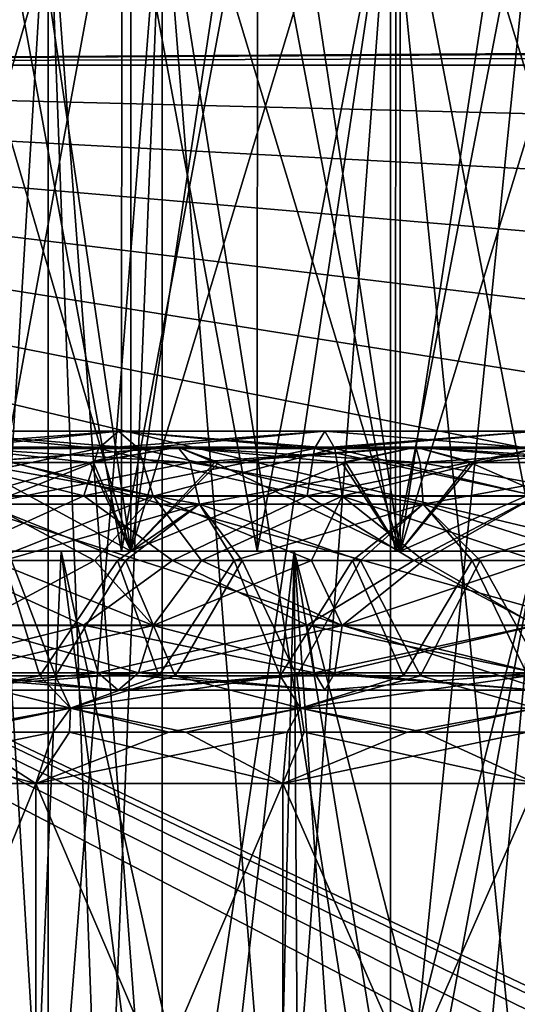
# Model space of a CAD drawing. Header units: metres. Extents: x -104 to 104, y -111 to 38.
# Tile 456 of 656: x -79.69 to -76.62, y 13.7 to 19.78. Entities that reach past the tile are written whole.
import ezdxf

# ---------------------------------------------------------------- set-up
doc = ezdxf.new("R2010")
doc.units = ezdxf.units.M
doc.layers.add('solid_509367_AD153', color=7, linetype='CONTINUOUS')

msp = doc.modelspace()

# ---------------------------------------------------------------- linework, layer by layer
at = {"layer": 'solid_509367_AD153'}
for points in [[(-79.003357, 16.5, 10.967939), (-79.815994, 22, 10.750194), (-80.610085, 22, 10.47233)], [(-80.610085, 16.5, 10.47233), (-79.003357, 16.5, 10.967939), (-80.610085, 22, 10.47233)], [(-80.610085, 16.5, -10.47233), (-79.815994, 22, -10.750194), (-79.003357, 22, -10.967939)], [(-79.003357, 16.5, -10.967939), (-80.610085, 16.5, -10.47233), (-79.003357, 22, -10.967939)], [(-79.003357, 16.5, 10.967939), (-79.003357, 22, 10.967939), (-79.815994, 22, 10.750194)], [(-77.340714, 16.5, 11.218543), (-78.176727, 22, 11.124347), (-79.003357, 22, 10.967939)], [(-79.003357, 16.5, 10.967939), (-77.340714, 16.5, 11.218543), (-79.003357, 22, 10.967939)], [(-79.003357, 16.5, -10.967939), (-79.003357, 22, -10.967939), (-78.176727, 22, -11.124347)], [(-79.003357, 16.5, -10.967939), (-78.176727, 22, -11.124347), (-77.340714, 22, -11.218543)], [(-77.340714, 16.5, -11.218543), (-79.003357, 16.5, -10.967939), (-77.340714, 22, -11.218543)], [(-77.340714, 16.5, 11.218543), (-77.340714, 22, 11.218543), (-78.176727, 22, 11.124347)], [(-75.659286, 16.5, 11.218543), (-76.5, 22, 11.25), (-77.340714, 22, 11.218543)], [(-77.340714, 16.5, 11.218543), (-75.659286, 16.5, 11.218543), (-77.340714, 22, 11.218543)], [(-77.340714, 16.5, -11.218543), (-77.340714, 22, -11.218543), (-76.5, 22, -11.25)], [(-77.340714, 16.5, -11.218543), (-76.5, 22, -11.25), (-75.659286, 22, -11.218543)], [(-75.659286, 16.5, -11.218543), (-77.340714, 16.5, -11.218543), (-75.659286, 22, -11.218543)], [(-79.060852, 16.5, -11.211221), (-79.05899, 21, -11.211671), (-79.887985, 21, -10.989048)], [(-79.060852, 16.5, -11.211221), (-79.887985, 21, -10.989048), (-79.887077, 16.5, -10.989388)], [(-79.887077, 16.5, 10.989388), (-79.887985, 21, 10.989048), (-79.05899, 21, 11.211671)], [(-79.887077, 16.5, 10.989388), (-79.05899, 21, 11.211671), (-79.060852, 16.5, 11.211221)], [(-78.222557, 16.5, -11.36965), (-79.05899, 21, -11.211671), (-79.060852, 16.5, -11.211221)], [(-79.060852, 16.5, 11.211221), (-79.05899, 21, 11.211671), (-78.220253, 21, 11.370247)], [(-79.060852, 16.5, 11.211221), (-78.220253, 21, 11.370247), (-78.222557, 16.5, 11.36965)], [(-78.222557, 16.5, -11.36965), (-78.220253, 21, -11.370247), (-79.05899, 21, -11.211671)], [(-77.368942, 16.5, -11.46591), (-78.220253, 21, -11.370247), (-78.222557, 16.5, -11.36965)], [(-78.222557, 16.5, 11.36965), (-78.220253, 21, 11.370247), (-77.367256, 21, 11.466357)], [(-78.222557, 16.5, 11.36965), (-77.367256, 21, 11.466357), (-77.368942, 16.5, 11.46591)], [(-77.368942, 16.5, -11.46591), (-77.367256, 21, -11.466357), (-78.220253, 21, -11.370247)], [(-77.368942, 16.5, -11.46591), (-76.5, 16.5, -11.5), (-77.367256, 21, -11.466357)], [(-77.368942, 16.5, 11.46591), (-77.367256, 21, 11.466357), (-76.5, 21, 11.5)], [(-77.368942, 16.5, 11.46591), (-76.5, 21, 11.5), (-76.5, 16.5, 11.5)], [(-76.5, 16.5, -11.5), (-76.5, 21, -11.5), (-77.367256, 21, -11.466357)], [(-80.050705, 11.9, 2.05), (-80.050865, 20.799999, 2.049639), (-79.514099, 20.799999, 2.779423)], [(-79.514099, 11.9, -2.779423), (-79.514099, 20.799999, -2.779423), (-80.050865, 20.799999, -2.049639)], [(-80.050705, 11.9, -2.05), (-79.514099, 11.9, -2.779423), (-80.050865, 20.799999, -2.049639)], [(-79.514099, 11.9, 2.779423), (-80.050705, 11.9, 2.05), (-79.514099, 20.799999, 2.779423)], [(-78.809402, 11.381198, 4), (-79.514099, 20.799999, 2.779423), (-78.809402, 20.799999, 4)], [(-79.173843, 11.69908, 3.368766), (-79.514099, 11.9, 2.779423), (-79.514099, 20.799999, 2.779423)], [(-79.173843, 11.69908, 3.368766), (-79.514099, 20.799999, 2.779423), (-78.809402, 11.381198, 4)], [(-79.514099, 11.9, -2.779423), (-78.809402, 20.799999, -4), (-79.514099, 20.799999, -2.779423)], [(-79.171738, 11.697538, -3.372419), (-78.809402, 20.799999, -4), (-79.514099, 11.9, -2.779423)], [(-78.809402, 11.381198, -4), (-78.809402, 20.799999, -4), (-79.171738, 11.697538, -3.372419)], [(-77.400002, 11.9, 4), (-78.809402, 20.799999, 4), (-77.400002, 20.799999, 4)], [(-78.084732, 11.697538, 4), (-78.809402, 20.799999, 4), (-77.400002, 11.9, 4)], [(-78.084732, 11.697538, 4), (-78.809402, 11.381198, 4), (-78.809402, 20.799999, 4)], [(-78.809402, 11.381198, -4), (-77.400002, 20.799999, -4), (-78.809402, 20.799999, -4)], [(-78.080513, 11.69908, -4), (-77.400002, 20.799999, -4), (-78.809402, 11.381198, -4)], [(-78.080513, 11.69908, -4), (-77.400002, 11.9, -4), (-77.400002, 20.799999, -4)], [(-77.400002, 11.9, 4), (-77.400002, 20.799999, 4), (-76.5, 20.799999, 4.099938)], [(-76.5, 11.9, 4.1), (-77.400002, 11.9, 4), (-76.5, 20.799999, 4.099938)], [(-76.5, 11.9, -4.1), (-76.5, 20.799999, -4.099938), (-77.400002, 20.799999, -4)], [(-77.400002, 11.9, -4), (-76.5, 11.9, -4.1), (-77.400002, 20.799999, -4)], [(-88.5, 20.074024, -18.885818), (88.5, 19.5, -19), (-88.5, 19.5, -19)], [(-88.5, 20.074024, -18.885818), (88.5, 20.074024, -18.885818), (88.5, 19.5, -19)], [(-14.688318, 19.950813, 18.930653), (-88.5, 20.072937, 18.886271), (-88.5, 19.5, 19)], [(-14.947223, 19.909328, 18.943069), (-14.688318, 19.950813, 18.930653), (-88.5, 19.5, 19)], [(-15.888826, 19.749252, 18.979147), (-14.947223, 19.909328, 18.943069), (-88.5, 19.5, 19)], [(-15.888826, 19.749252, 18.979147), (-88.5, 19.5, 19), (-17.197384, 19.5, 19)], [(-88.5, -7.5, -19), (-88.5, 19.5, -19), (88.5, 19.5, -19)], [(-36.57795, -7.5, -19), (-88.5, -7.5, -19), (88.5, 19.5, -19)], [(-88.5, 19.5, 19), (-18.989748, 17.759779, 19), (-17.197384, 19.5, 19)], [(-88.5, 19.5, 19), (-20.601435, 15.860655, 19), (-18.989748, 17.759779, 19)], [(-88.5, 19.5, 19), (-22.036695, 13.796837, 19), (-20.601435, 15.860655, 19)], [(-88.5, 19.5, 19), (-23.262661, 11.611843, 19), (-22.036695, 13.796837, 19)], [(-88.5, 19.5, 19), (-24.274422, 9.313841, 19), (-23.262661, 11.611843, 19)], [(-88.5, 19.5, 19), (-25.057833, 6.933899, 19), (-24.274422, 9.313841, 19)], [(-88.5, 19.5, 19), (-25.610046, 4.486145, 19), (-25.057833, 6.933899, 19)], [(-88.5, 19.5, 19), (-25.922733, 1.996398, 19), (-25.610046, 4.486145, 19)], [(-88.5, 19.5, 19), (-25.994944, -0.508141, 19), (-25.922733, 1.996398, 19)], [(-88.5, 19.5, 19), (-28.25597, -9.176244, 19), (-25.994944, -0.508141, 19)], [(-88.5, 19.5, 19), (-30.260374, -8.449453, 19), (-28.25597, -9.176244, 19)], [(-88.5, 19.5, 19), (-32.333549, -7.923218, 19), (-30.260374, -8.449453, 19)], [(-88.5, 19.5, 19), (-34.437721, -7.607192, 19), (-32.333549, -7.923218, 19)], [(-88.5, 19.5, 19), (-36.57795, -7.5, 19), (-34.437721, -7.607192, 19)], [(-88.5, 19.5, 19), (-88.5, -7.5, 19), (-36.57795, -7.5, 19)], [(-80.472252, 17.135294, 7.795984), (-79.203789, 17.135294, 8.3214), (-80.290443, 17.242264, 7.439158)], [(-80.472252, 17.135294, -7.795984), (-80.290443, 17.242264, -7.439158), (-79.080032, 17.242264, -7.940525)], [(-79.203789, 17.135294, -8.3214), (-80.472252, 17.135294, -7.795984), (-79.080032, 17.242264, -7.940525)], [(-80.290443, 17.242264, 7.439158), (-79.080032, 17.242264, 7.940525), (-80.108734, 17.134457, 7.082532)], [(-79.203789, 17.135294, 8.3214), (-79.080032, 17.242264, 7.940525), (-80.290443, 17.242264, 7.439158)], [(-80.290443, 17.242264, -7.439158), (-80.108734, 17.134457, -7.082532), (-78.956352, 17.134457, -7.559865)], [(-79.080032, 17.242264, -7.940525), (-80.290443, 17.242264, -7.439158), (-78.956352, 17.134457, -7.559865)], [(-79.080032, 17.242264, 7.940525), (-78.956352, 17.134457, 7.559865), (-80.108734, 17.134457, 7.082532)], [(-79.203789, 17.135294, 8.3214), (-77.868744, 17.135294, 8.641914), (-79.080032, 17.242264, 7.940525)], [(-79.203789, 17.135294, -8.3214), (-79.080032, 17.242264, -7.940525), (-77.806099, 17.242264, -8.24637)], [(-77.868744, 17.135294, -8.641914), (-79.203789, 17.135294, -8.3214), (-77.806099, 17.242264, -8.24637)], [(-79.080032, 17.242264, 7.940525), (-77.806099, 17.242264, 8.24637), (-78.956352, 17.134457, 7.559865)], [(-77.868744, 17.135294, 8.641914), (-77.806099, 17.242264, 8.24637), (-79.080032, 17.242264, 7.940525)], [(-79.080032, 17.242264, -7.940525), (-78.956352, 17.134457, -7.559865), (-77.743484, 17.134457, -7.851048)], [(-77.806099, 17.242264, -8.24637), (-79.080032, 17.242264, -7.940525), (-77.743484, 17.134457, -7.851048)], [(-77.806099, 17.242264, 8.24637), (-77.743484, 17.134457, 7.851048), (-78.956352, 17.134457, 7.559865)], [(-77.868744, 17.135294, 8.641914), (-76.5, 17.135294, 8.749638), (-77.806099, 17.242264, 8.24637)], [(-77.868744, 17.135294, -8.641914), (-77.806099, 17.242264, -8.24637), (-76.5, 17.242264, -8.349162)], [(-76.5, 17.135294, -8.749638), (-77.868744, 17.135294, -8.641914), (-76.5, 17.242264, -8.349162)], [(-77.806099, 17.242264, 8.24637), (-76.5, 17.242264, 8.349162), (-77.743484, 17.134457, 7.851048)], [(-76.5, 17.135294, 8.749638), (-76.5, 17.242264, 8.349162), (-77.806099, 17.242264, 8.24637)], [(-77.806099, 17.242264, -8.24637), (-77.743484, 17.134457, -7.851048), (-76.5, 17.134457, -7.948912)], [(-76.5, 17.242264, -8.349162), (-77.806099, 17.242264, -8.24637), (-76.5, 17.134457, -7.948912)], [(-76.5, 17.242264, 8.349162), (-76.5, 17.134457, 7.948912), (-77.743484, 17.134457, 7.851048)], [(-78.714081, 17.142265, 9.700533), (-79.989159, 17.048483, 9.691013), (-80.135139, 17.142265, 9.262194)], [(-80.135139, 17.142265, -9.262194), (-80.012009, 17.048483, -9.682757), (-79.256165, 17.048483, -9.924391)], [(-80.135139, 17.142265, -9.262194), (-79.256165, 17.048483, -9.924391), (-78.714081, 17.142265, -9.700533)], [(-80.135139, 17.142265, 9.262194), (-80.007156, 17.0483, 8.936092), (-78.636131, 17.0483, 9.358998)], [(-78.714081, 17.142265, 9.700533), (-80.135139, 17.142265, 9.262194), (-78.636131, 17.0483, 9.358998)], [(-80.135139, 17.142265, -9.262194), (-78.714081, 17.142265, -9.700533), (-80.007156, 17.0483, -8.936092)], [(-78.714081, 17.142265, -9.700533), (-78.636131, 17.0483, -9.358998), (-80.007156, 17.0483, -8.936092)], [(-78.714081, 17.142265, 9.700533), (-79.23288, 17.048483, 9.930829), (-79.989159, 17.048483, 9.691013)], [(-78.714081, 17.142265, -9.700533), (-79.256165, 17.048483, -9.924391), (-78.483818, 17.048483, -10.107148)], [(-78.714081, 17.142265, 9.700533), (-78.460083, 17.048483, 10.111778), (-79.23288, 17.048483, 9.930829)], [(-77.243561, 17.142265, 9.922178), (-78.460083, 17.048483, 10.111778), (-78.714081, 17.142265, 9.700533)], [(-78.714081, 17.142265, -9.700533), (-78.483818, 17.048483, -10.107148), (-77.699806, 17.048483, -10.22988)], [(-78.714081, 17.142265, -9.700533), (-77.699806, 17.048483, -10.22988), (-77.243561, 17.142265, -9.922178)], [(-78.714081, 17.142265, 9.700533), (-78.636131, 17.0483, 9.358998), (-77.217384, 17.0483, 9.57284)], [(-77.243561, 17.142265, 9.922178), (-78.714081, 17.142265, 9.700533), (-77.217384, 17.0483, 9.57284)], [(-78.714081, 17.142265, -9.700533), (-77.243561, 17.142265, -9.922178), (-78.636131, 17.0483, -9.358998)], [(-77.243561, 17.142265, -9.922178), (-77.217384, 17.0483, -9.57284), (-78.636131, 17.0483, -9.358998)], [(-77.243561, 17.142265, 9.922178), (-77.675621, 17.048483, 10.232688), (-78.460083, 17.048483, 10.111778)], [(-77.243561, 17.142265, -9.922178), (-77.699806, 17.048483, -10.22988), (-76.908752, 17.048483, -10.291886)], [(-77.243561, 17.142265, 9.922178), (-76.884552, 17.048483, 10.292819), (-77.675621, 17.048483, 10.232688)], [(-75.756439, 17.142265, 9.922178), (-76.884552, 17.048483, 10.292819), (-77.243561, 17.142265, 9.922178)], [(-77.243561, 17.142265, -9.922178), (-76.908752, 17.048483, -10.291886), (-76.115448, 17.048483, -10.292819)], [(-77.243561, 17.142265, -9.922178), (-76.115448, 17.048483, -10.292819), (-75.756439, 17.142265, -9.922178)], [(-77.243561, 17.142265, 9.922178), (-77.217384, 17.0483, 9.57284), (-75.782616, 17.0483, 9.57284)], [(-75.756439, 17.142265, 9.922178), (-77.243561, 17.142265, 9.922178), (-75.782616, 17.0483, 9.57284)], [(-77.243561, 17.142265, -9.922178), (-75.756439, 17.142265, -9.922178), (-77.217384, 17.0483, -9.57284)], [(-75.756439, 17.142265, -9.922178), (-75.782616, 17.0483, -9.57284), (-77.217384, 17.0483, -9.57284)], [(-75.756439, 17.142265, 9.922178), (-76.091248, 17.048483, 10.291886), (-76.884552, 17.048483, 10.292819)], [(-80.605354, 16.842264, 8.057212), (-79.294388, 16.842264, 8.600233), (-80.472252, 17.135294, 7.795984)], [(-80.605354, 16.842264, -8.057212), (-80.472252, 17.135294, -7.795984), (-79.203789, 17.135294, -8.3214)], [(-79.294388, 16.842264, -8.600233), (-80.605354, 16.842264, -8.057212), (-79.203789, 17.135294, -8.3214)], [(-79.294388, 16.842264, 8.600233), (-79.203789, 17.135294, 8.3214), (-80.472252, 17.135294, 7.795984)], [(-80.108734, 17.134457, 7.082532), (-78.956352, 17.134457, 7.559865), (-79.975906, 16.840813, 6.821852)], [(-80.108734, 17.134457, -7.082532), (-79.975906, 16.840813, -6.821852), (-78.865944, 16.840813, -7.281615)], [(-78.956352, 17.134457, -7.559865), (-80.108734, 17.134457, -7.082532), (-78.865944, 16.840813, -7.281615)], [(-78.956352, 17.134457, 7.559865), (-78.865944, 16.840813, 7.281615), (-79.975906, 16.840813, 6.821852)], [(-79.294388, 16.842264, 8.600233), (-77.914612, 16.842264, 8.931488), (-79.203789, 17.135294, 8.3214)], [(-79.294388, 16.842264, -8.600233), (-79.203789, 17.135294, -8.3214), (-77.868744, 17.135294, -8.641914)], [(-77.914612, 16.842264, -8.931488), (-79.294388, 16.842264, -8.600233), (-77.868744, 17.135294, -8.641914)], [(-77.914612, 16.842264, 8.931488), (-77.868744, 17.135294, 8.641914), (-79.203789, 17.135294, 8.3214)], [(-78.956352, 17.134457, 7.559865), (-77.743484, 17.134457, 7.851048), (-78.865944, 16.840813, 7.281615)], [(-78.956352, 17.134457, -7.559865), (-78.865944, 16.840813, -7.281615), (-77.697716, 16.840813, -7.562081)], [(-77.743484, 17.134457, -7.851048), (-78.956352, 17.134457, -7.559865), (-77.697716, 16.840813, -7.562081)], [(-77.743484, 17.134457, 7.851048), (-77.697716, 16.840813, 7.562081), (-78.865944, 16.840813, 7.281615)], [(-77.914612, 16.842264, 8.931488), (-76.5, 16.842264, 9.04282), (-77.868744, 17.135294, 8.641914)], [(-77.914612, 16.842264, -8.931488), (-77.868744, 17.135294, -8.641914), (-76.5, 17.135294, -8.749638)], [(-76.5, 16.842264, -9.04282), (-77.914612, 16.842264, -8.931488), (-76.5, 17.135294, -8.749638)], [(-76.5, 16.842264, 9.04282), (-76.5, 17.135294, 8.749638), (-77.868744, 17.135294, 8.641914)], [(-77.743484, 17.134457, 7.851048), (-76.5, 17.134457, 7.948912), (-77.697716, 16.840813, 7.562081)], [(-77.743484, 17.134457, -7.851048), (-77.697716, 16.840813, -7.562081), (-76.5, 16.840813, -7.656343)], [(-76.5, 17.134457, -7.948912), (-77.743484, 17.134457, -7.851048), (-76.5, 16.840813, -7.656343)], [(-76.5, 17.134457, 7.948912), (-76.5, 16.840813, 7.656343), (-77.697716, 16.840813, 7.562081)], [(-79.23288, 17.048483, 9.930829), (-79.003357, 16.5, 10.967939), (-80.610085, 16.5, 10.47233)], [(-79.989159, 17.048483, 9.691013), (-79.23288, 17.048483, 9.930829), (-80.610085, 16.5, 10.47233)], [(-80.012009, 17.048483, -9.682757), (-80.610085, 16.5, -10.47233), (-79.003357, 16.5, -10.967939)], [(-79.256165, 17.048483, -9.924391), (-80.012009, 17.048483, -9.682757), (-79.003357, 16.5, -10.967939)], [(-80.007156, 17.0483, 8.936092), (-79.913536, 16.79163, 8.69754), (-78.579109, 16.79163, 9.109158)], [(-78.636131, 17.0483, 9.358998), (-80.007156, 17.0483, 8.936092), (-78.579109, 16.79163, 9.109158)], [(-80.007156, 17.0483, -8.936092), (-78.636131, 17.0483, -9.358998), (-79.913536, 16.79163, -8.69754)], [(-78.636131, 17.0483, -9.358998), (-78.579109, 16.79163, -9.109158), (-79.913536, 16.79163, -8.69754)], [(-78.483818, 17.048483, -10.107148), (-79.256165, 17.048483, -9.924391), (-79.003357, 16.5, -10.967939)], [(-79.23288, 17.048483, 9.930829), (-78.460083, 17.048483, 10.111778), (-79.003357, 16.5, 10.967939)], [(-77.675621, 17.048483, 10.232688), (-77.340714, 16.5, 11.218543), (-79.003357, 16.5, 10.967939)], [(-78.460083, 17.048483, 10.111778), (-77.675621, 17.048483, 10.232688), (-79.003357, 16.5, 10.967939)], [(-78.483818, 17.048483, -10.107148), (-79.003357, 16.5, -10.967939), (-77.340714, 16.5, -11.218543)], [(-78.636131, 17.0483, 9.358998), (-78.579109, 16.79163, 9.109158), (-77.198235, 16.79163, 9.31729)], [(-77.217384, 17.0483, 9.57284), (-78.636131, 17.0483, 9.358998), (-77.198235, 16.79163, 9.31729)], [(-78.636131, 17.0483, -9.358998), (-77.217384, 17.0483, -9.57284), (-78.579109, 16.79163, -9.109158)], [(-77.217384, 17.0483, -9.57284), (-77.198235, 16.79163, -9.31729), (-78.579109, 16.79163, -9.109158)], [(-77.699806, 17.048483, -10.22988), (-78.483818, 17.048483, -10.107148), (-77.340714, 16.5, -11.218543)], [(-76.908752, 17.048483, -10.291886), (-77.699806, 17.048483, -10.22988), (-77.340714, 16.5, -11.218543)], [(-77.675621, 17.048483, 10.232688), (-76.884552, 17.048483, 10.292819), (-77.340714, 16.5, 11.218543)], [(-76.091248, 17.048483, 10.291886), (-75.659286, 16.5, 11.218543), (-77.340714, 16.5, 11.218543)], [(-76.884552, 17.048483, 10.292819), (-76.091248, 17.048483, 10.291886), (-77.340714, 16.5, 11.218543)], [(-76.908752, 17.048483, -10.291886), (-77.340714, 16.5, -11.218543), (-75.659286, 16.5, -11.218543)], [(-77.217384, 17.0483, 9.57284), (-77.198235, 16.79163, 9.31729), (-75.801765, 16.79163, 9.31729)], [(-75.782616, 17.0483, 9.57284), (-77.217384, 17.0483, 9.57284), (-75.801765, 16.79163, 9.31729)], [(-77.217384, 17.0483, -9.57284), (-75.782616, 17.0483, -9.57284), (-77.198235, 16.79163, -9.31729)], [(-75.782616, 17.0483, -9.57284), (-75.801765, 16.79163, -9.31729), (-77.198235, 16.79163, -9.31729)], [(-76.115448, 17.048483, -10.292819), (-76.908752, 17.048483, -10.291886), (-75.659286, 16.5, -11.218543)], [(-80.605354, 16.842264, 8.057212), (-80.175514, 16.442265, 8.379326), (-79.294388, 16.842264, 8.600233)], [(-79.294388, 16.842264, -8.600233), (-80.175514, 16.442265, -8.379326), (-80.605354, 16.842264, -8.057212)], [(-79.294388, 16.842264, 8.600233), (-80.175514, 16.442265, 8.379326), (-78.746193, 16.442265, 8.870012)], [(-79.294388, 16.842264, -8.600233), (-78.746193, 16.442265, -8.870012), (-80.175514, 16.442265, -8.379326)], [(-79.975906, 16.840813, 6.821852), (-78.865944, 16.840813, 7.281615), (-79.865326, 16.442265, 6.758483)], [(-79.975906, 16.840813, -6.821852), (-79.865326, 16.442265, -6.758483), (-79.227371, 16.442265, -7.040165)], [(-78.865944, 16.840813, -7.281615), (-79.975906, 16.840813, -6.821852), (-79.227371, 16.442265, -7.040165)], [(-78.865944, 16.840813, 7.281615), (-79.227371, 16.442265, 7.040165), (-79.865326, 16.442265, 6.758483)], [(-79.294388, 16.842264, 8.600233), (-78.746193, 16.442265, 8.870012), (-77.914612, 16.842264, 8.931488)], [(-77.914612, 16.842264, -8.931488), (-78.746193, 16.442265, -8.870012), (-79.294388, 16.842264, -8.600233)], [(-78.865944, 16.840813, 7.281615), (-78.566154, 16.442265, 7.261784), (-79.227371, 16.442265, 7.040165)], [(-78.865944, 16.840813, -7.281615), (-79.227371, 16.442265, -7.040165), (-78.566154, 16.442265, -7.261784)], [(-78.865944, 16.840813, 7.281615), (-77.697716, 16.840813, 7.562081), (-78.566154, 16.442265, 7.261784)], [(-78.865944, 16.840813, -7.281615), (-78.566154, 16.442265, -7.261784), (-77.887306, 16.442265, -7.421447)], [(-77.697716, 16.840813, -7.562081), (-78.865944, 16.840813, -7.281615), (-77.887306, 16.442265, -7.421447)], [(-77.914612, 16.842264, 8.931488), (-78.746193, 16.442265, 8.870012), (-77.2556, 16.442265, 9.118748)], [(-77.914612, 16.842264, -8.931488), (-77.2556, 16.442265, -9.118748), (-78.746193, 16.442265, -8.870012)], [(-77.697716, 16.840813, 7.562081), (-77.887306, 16.442265, 7.421447), (-78.566154, 16.442265, 7.261784)], [(-77.914612, 16.842264, 8.931488), (-77.2556, 16.442265, 9.118748), (-76.5, 16.842264, 9.04282)], [(-76.5, 16.842264, -9.04282), (-77.2556, 16.442265, -9.118748), (-77.914612, 16.842264, -8.931488)], [(-77.697716, 16.840813, 7.562081), (-77.196625, 16.442265, 7.517793), (-77.887306, 16.442265, 7.421447)], [(-77.697716, 16.840813, -7.562081), (-77.887306, 16.442265, -7.421447), (-77.196625, 16.442265, -7.517793)], [(-77.697716, 16.840813, 7.562081), (-76.5, 16.840813, 7.656343), (-77.196625, 16.442265, 7.517793)], [(-77.697716, 16.840813, -7.562081), (-77.196625, 16.442265, -7.517793), (-76.5, 16.442265, -7.55)], [(-76.5, 16.840813, -7.656343), (-77.697716, 16.840813, -7.562081), (-76.5, 16.442265, -7.55)], [(-76.5, 16.842264, 9.04282), (-77.2556, 16.442265, 9.118748), (-75.7444, 16.442265, 9.118748)], [(-76.5, 16.842264, -9.04282), (-75.7444, 16.442265, -9.118748), (-77.2556, 16.442265, -9.118748)], [(-76.5, 16.840813, 7.656343), (-76.5, 16.442265, 7.55), (-77.196625, 16.442265, 7.517793)], [(-79.913536, 16.79163, 8.69754), (-79.740509, 16.442265, 8.663811), (-79.036644, 16.442265, 8.895388)], [(-78.579109, 16.79163, 9.109158), (-79.913536, 16.79163, 8.69754), (-79.036644, 16.442265, 8.895388)], [(-79.913536, 16.79163, -8.69754), (-78.579109, 16.79163, -9.109158), (-79.787567, 16.442265, -8.646063)], [(-78.579109, 16.79163, -9.109158), (-79.084915, 16.442265, -8.881481), (-79.787567, 16.442265, -8.646063)], [(-78.579109, 16.79163, -9.109158), (-78.365456, 16.442265, -9.059943), (-79.084915, 16.442265, -8.881481)], [(-78.579109, 16.79163, 9.109158), (-79.036644, 16.442265, 8.895388), (-78.316238, 16.442265, 9.069938)], [(-78.579109, 16.79163, 9.109158), (-78.316238, 16.442265, 9.069938), (-77.584099, 16.442265, 9.186253)], [(-77.198235, 16.79163, 9.31729), (-78.579109, 16.79163, 9.109158), (-77.584099, 16.442265, 9.186253)], [(-78.579109, 16.79163, -9.109158), (-77.198235, 16.79163, -9.31729), (-78.365456, 16.442265, -9.059943)], [(-77.198235, 16.79163, -9.31729), (-77.634117, 16.442265, -9.180211), (-78.365456, 16.442265, -9.059943)], [(-77.198235, 16.79163, -9.31729), (-76.895569, 16.442265, -9.241538), (-77.634117, 16.442265, -9.180211)], [(-77.198235, 16.79163, 9.31729), (-77.584099, 16.442265, 9.186253), (-76.845345, 16.442265, 9.243551)], [(-77.198235, 16.79163, 9.31729), (-76.845345, 16.442265, 9.243551), (-76.104431, 16.442265, 9.241538)], [(-75.801765, 16.79163, 9.31729), (-77.198235, 16.79163, 9.31729), (-76.104431, 16.442265, 9.241538)], [(-77.198235, 16.79163, -9.31729), (-75.801765, 16.79163, -9.31729), (-76.895569, 16.442265, -9.241538)], [(-75.801765, 16.79163, -9.31729), (-76.154655, 16.442265, -9.243551), (-76.895569, 16.442265, -9.241538)], [(-80.815155, 16.5, -8.462941), (-81.022217, 10.59971, -8.354507), (-79.689629, 10.584156, -8.948534)], [(-79.43293, 16.5, 9.035478), (-79.689644, 10.584156, 8.94853), (-80.815155, 16.5, 8.462941)], [(-80.815155, 16.5, -8.462941), (-79.689629, 10.584156, -8.948534), (-79.43293, 16.5, -9.035478)], [(-80.815155, 16.5, -8.462941), (-79.43293, 16.5, -9.035478), (-80.701691, 16.5, -10.703978)], [(-79.43293, 16.5, 9.035478), (-80.815155, 16.5, 8.462941), (-79.887077, 16.5, 10.989388)], [(-79.43293, 16.5, -9.035478), (-79.887077, 16.5, -10.989388), (-80.701691, 16.5, -10.703978)], [(-79.43293, 16.5, -9.035478), (-79.060852, 16.5, -11.211221), (-79.887077, 16.5, -10.989388)], [(-79.43293, 16.5, 9.035478), (-79.887077, 16.5, 10.989388), (-79.060852, 16.5, 11.211221)], [(-79.43293, 16.5, 9.035478), (-78.659668, 10.596139, 9.251261), (-79.689644, 10.584156, 8.94853)], [(-79.43293, 16.5, -9.035478), (-79.689629, 10.584156, -8.948534), (-78.659767, 10.596137, -9.251238)], [(-79.43293, 16.5, -9.035478), (-77.995377, 16.5, -9.380819), (-79.060852, 16.5, -11.211221)], [(-77.995377, 16.5, 9.380819), (-78.659668, 10.596139, 9.251261), (-79.43293, 16.5, 9.035478)], [(-79.43293, 16.5, -9.035478), (-78.659767, 10.596137, -9.251238), (-78.129745, 10.612549, -9.359162)], [(-79.43293, 16.5, -9.035478), (-78.129745, 10.612549, -9.359162), (-77.995377, 16.5, -9.380819)], [(-77.995377, 16.5, 9.380819), (-79.43293, 16.5, 9.035478), (-78.222557, 16.5, 11.36965)], [(-79.43293, 16.5, 9.035478), (-79.060852, 16.5, 11.211221), (-78.222557, 16.5, 11.36965)], [(-77.995377, 16.5, -9.380819), (-78.222557, 16.5, -11.36965), (-79.060852, 16.5, -11.211221)], [(-77.995377, 16.5, 9.380819), (-78.129646, 10.612551, 9.359179), (-78.659668, 10.596139, 9.251261)], [(-77.995377, 16.5, 9.380819), (-78.222557, 16.5, 11.36965), (-77.368942, 16.5, 11.46591)], [(-77.995377, 16.5, -9.380819), (-77.368942, 16.5, -11.46591), (-78.222557, 16.5, -11.36965)], [(-77.995377, 16.5, -9.380819), (-78.129745, 10.612549, -9.359162), (-77.960701, 10.619174, -9.387032)], [(-77.995377, 16.5, 9.380819), (-77.960716, 10.619172, 9.387029), (-78.129646, 10.612551, 9.359179)], [(-77.995377, 16.5, -9.380819), (-76.5, 16.5, -9.5), (-77.368942, 16.5, -11.46591)], [(-76.5, 16.5, 9.5), (-77.960716, 10.619172, 9.387029), (-77.995377, 16.5, 9.380819)], [(-77.995377, 16.5, -9.380819), (-77.960701, 10.619174, -9.387032), (-77.591965, 10.63591, -9.437034)], [(-77.995377, 16.5, -9.380819), (-77.591965, 10.63591, -9.437034), (-77.048134, 10.666221, -9.484174)], [(-77.995377, 16.5, -9.380819), (-77.048134, 10.666221, -9.484174), (-76.5, 10.70348, -9.5)], [(-77.995377, 16.5, -9.380819), (-76.5, 10.70348, -9.5), (-76.5, 16.5, -9.5)], [(-76.5, 16.5, 9.5), (-77.995377, 16.5, 9.380819), (-76.5, 16.5, 11.5)], [(-77.995377, 16.5, 9.380819), (-77.368942, 16.5, 11.46591), (-76.5, 16.5, 11.5)], [(-76.5, 16.5, 9.5), (-77.591888, 10.635912, 9.437043), (-77.960716, 10.619172, 9.387029)], [(-76.5, 16.5, 9.5), (-77.048088, 10.666222, 9.484177), (-77.591888, 10.635912, 9.437043)], [(-76.5, 16.5, -9.5), (-76.5, 16.5, -11.5), (-77.368942, 16.5, -11.46591)], [(-76.5, 16.5, 9.5), (-76.5, 10.70348, 9.5), (-77.048088, 10.666222, 9.484177)], [(-80.605736, 16.043716, 8.057957), (-79.294647, 16.043716, 8.601028), (-80.175514, 16.442265, 8.379326)], [(-80.175514, 16.442265, -8.379326), (-79.294647, 16.043716, -8.601028), (-80.605736, 16.043716, -8.057957)], [(-79.787567, 16.442265, -8.646063), (-79.565727, 15.73094, -8.727189), (-80.27935, 15.73094, -8.442691)], [(-80.184021, 15.73094, 8.484719), (-79.46756, 15.73094, 8.761054), (-79.740509, 16.442265, 8.663811)], [(-79.294647, 16.043716, 8.601028), (-78.746193, 16.442265, 8.870012), (-80.175514, 16.442265, 8.379326)], [(-80.175514, 16.442265, -8.379326), (-78.746193, 16.442265, -8.870012), (-79.294647, 16.043716, -8.601028)], [(-79.227371, 16.442265, 7.040165), (-78.866196, 16.042265, 7.282411), (-79.976288, 16.042265, 6.822597)], [(-79.865326, 16.442265, 6.758483), (-79.227371, 16.442265, 7.040165), (-79.976288, 16.042265, 6.822597)], [(-79.865326, 16.442265, -6.758483), (-79.976288, 16.042265, -6.822597), (-78.866196, 16.042265, -7.282411)], [(-79.227371, 16.442265, -7.040165), (-79.865326, 16.442265, -6.758483), (-78.866196, 16.042265, -7.282411)], [(-79.787567, 16.442265, -8.646063), (-79.084915, 16.442265, -8.881481), (-79.565727, 15.73094, -8.727189)], [(-79.46756, 15.73094, 8.761054), (-79.036644, 16.442265, 8.895388), (-79.740509, 16.442265, 8.663811)], [(-79.084915, 16.442265, -8.881481), (-78.831299, 15.73094, -8.951399), (-79.565727, 15.73094, -8.727189)], [(-79.46756, 15.73094, 8.761054), (-78.730446, 15.73094, 8.97706), (-79.036644, 16.442265, 8.895388)], [(-79.294647, 16.043716, 8.601028), (-77.914742, 16.043716, 8.932314), (-78.746193, 16.442265, 8.870012)], [(-78.746193, 16.442265, -8.870012), (-77.914742, 16.043716, -8.932314), (-79.294647, 16.043716, -8.601028)], [(-79.227371, 16.442265, 7.040165), (-78.566154, 16.442265, 7.261784), (-78.866196, 16.042265, 7.282411)], [(-78.566154, 16.442265, -7.261784), (-79.227371, 16.442265, -7.040165), (-78.866196, 16.042265, -7.282411)], [(-79.084915, 16.442265, -8.881481), (-78.365456, 16.442265, -9.059943), (-78.831299, 15.73094, -8.951399)], [(-78.730446, 15.73094, 8.97706), (-78.316238, 16.442265, 9.069938), (-79.036644, 16.442265, 8.895388)], [(-77.887306, 16.442265, 7.421447), (-77.697845, 16.042265, 7.562907), (-78.866196, 16.042265, 7.282411)], [(-78.566154, 16.442265, 7.261784), (-77.887306, 16.442265, 7.421447), (-78.866196, 16.042265, 7.282411)], [(-78.566154, 16.442265, -7.261784), (-78.866196, 16.042265, -7.282411), (-77.697845, 16.042265, -7.562907)], [(-78.365456, 16.442265, -9.059943), (-78.080902, 15.73094, -9.113905), (-78.831299, 15.73094, -8.951399)], [(-77.914742, 16.043716, 8.932314), (-77.2556, 16.442265, 9.118748), (-78.746193, 16.442265, 8.870012)], [(-78.746193, 16.442265, -8.870012), (-77.2556, 16.442265, -9.118748), (-77.914742, 16.043716, -8.932314)], [(-78.730446, 15.73094, 8.97706), (-77.977905, 15.73094, 9.131171), (-78.316238, 16.442265, 9.069938)], [(-77.887306, 16.442265, -7.421447), (-78.566154, 16.442265, -7.261784), (-77.697845, 16.042265, -7.562907)], [(-78.365456, 16.442265, -9.059943), (-77.634117, 16.442265, -9.180211), (-78.080902, 15.73094, -9.113905)], [(-77.977905, 15.73094, 9.131171), (-77.584099, 16.442265, 9.186253), (-78.316238, 16.442265, 9.069938)], [(-77.634117, 16.442265, -9.180211), (-77.319267, 15.73094, -9.213648), (-78.080902, 15.73094, -9.113905)], [(-77.977905, 15.73094, 9.131171), (-77.215439, 15.73094, 9.222291), (-77.584099, 16.442265, 9.186253)], [(-77.914742, 16.043716, 8.932314), (-76.5, 16.043716, 9.043656), (-77.2556, 16.442265, 9.118748)], [(-77.2556, 16.442265, -9.118748), (-76.5, 16.043716, -9.043656), (-77.914742, 16.043716, -8.932314)], [(-77.887306, 16.442265, 7.421447), (-77.196625, 16.442265, 7.517793), (-77.697845, 16.042265, 7.562907)], [(-77.196625, 16.442265, -7.517793), (-77.887306, 16.442265, -7.421447), (-77.697845, 16.042265, -7.562907)], [(-76.5, 16.442265, 7.55), (-76.5, 16.042265, 7.65718), (-77.697845, 16.042265, 7.562907)], [(-77.196625, 16.442265, 7.517793), (-76.5, 16.442265, 7.55), (-77.697845, 16.042265, 7.562907)], [(-77.196625, 16.442265, -7.517793), (-77.697845, 16.042265, -7.562907), (-76.5, 16.042265, -7.65718)], [(-77.634117, 16.442265, -9.180211), (-76.895569, 16.442265, -9.241538), (-77.319267, 15.73094, -9.213648)], [(-77.215439, 15.73094, 9.222291), (-76.845345, 16.442265, 9.243551), (-77.584099, 16.442265, 9.186253)], [(-76.895569, 16.442265, -9.241538), (-76.551941, 15.73094, -9.249854), (-77.319267, 15.73094, -9.213648)], [(-76.5, 16.043716, 9.043656), (-75.7444, 16.442265, 9.118748), (-77.2556, 16.442265, 9.118748)], [(-77.2556, 16.442265, -9.118748), (-75.7444, 16.442265, -9.118748), (-76.5, 16.043716, -9.043656)], [(-77.215439, 15.73094, 9.222291), (-76.448059, 15.73094, 9.249854), (-76.845345, 16.442265, 9.243551)], [(-76.5, 16.442265, -7.55), (-77.196625, 16.442265, -7.517793), (-76.5, 16.042265, -7.65718)], [(-76.895569, 16.442265, -9.241538), (-76.154655, 16.442265, -9.243551), (-76.551941, 15.73094, -9.249854)], [(-76.448059, 15.73094, 9.249854), (-76.104431, 16.442265, 9.241538), (-76.845345, 16.442265, 9.243551)], [(-79.204231, 15.750073, 8.322779), (-79.294647, 16.043716, 8.601028), (-80.605736, 16.043716, 8.057957)], [(-80.472908, 15.750073, 7.797276), (-79.204231, 15.750073, 8.322779), (-80.605736, 16.043716, 8.057957)], [(-80.472908, 15.750073, -7.797276), (-80.605736, 16.043716, -8.057957), (-79.294647, 16.043716, -8.601028)], [(-79.204231, 15.750073, -8.322779), (-80.472908, 15.750073, -7.797276), (-79.294647, 16.043716, -8.601028)], [(-78.866196, 16.042265, 7.282411), (-78.956795, 15.749235, 7.561244), (-80.10939, 15.749235, 7.083825)], [(-79.976288, 16.042265, 6.822597), (-78.866196, 16.042265, 7.282411), (-80.10939, 15.749235, 7.083825)], [(-79.976288, 16.042265, -6.822597), (-80.10939, 15.749235, -7.083825), (-78.956795, 15.749235, -7.561244)], [(-78.866196, 16.042265, -7.282411), (-79.976288, 16.042265, -6.822597), (-78.956795, 15.749235, -7.561244)], [(-77.868973, 15.750073, 8.643348), (-77.914742, 16.043716, 8.932314), (-79.294647, 16.043716, 8.601028)], [(-79.204231, 15.750073, 8.322779), (-77.868973, 15.750073, 8.643348), (-79.294647, 16.043716, 8.601028)], [(-79.204231, 15.750073, -8.322779), (-79.294647, 16.043716, -8.601028), (-77.914742, 16.043716, -8.932314)], [(-77.868973, 15.750073, -8.643348), (-79.204231, 15.750073, -8.322779), (-77.914742, 16.043716, -8.932314)], [(-77.697845, 16.042265, 7.562907), (-77.743713, 15.749235, 7.852481), (-78.956795, 15.749235, 7.561244)], [(-78.866196, 16.042265, 7.282411), (-77.697845, 16.042265, 7.562907), (-78.956795, 15.749235, 7.561244)], [(-78.866196, 16.042265, -7.282411), (-78.956795, 15.749235, -7.561244), (-77.743713, 15.749235, -7.852481)], [(-77.697845, 16.042265, -7.562907), (-78.866196, 16.042265, -7.282411), (-77.743713, 15.749235, -7.852481)], [(-76.5, 15.750073, 8.751088), (-76.5, 16.043716, 9.043656), (-77.914742, 16.043716, 8.932314)], [(-77.868973, 15.750073, 8.643348), (-76.5, 15.750073, 8.751088), (-77.914742, 16.043716, 8.932314)], [(-77.868973, 15.750073, -8.643348), (-77.914742, 16.043716, -8.932314), (-76.5, 16.043716, -9.043656)], [(-76.5, 15.750073, -8.751088), (-77.868973, 15.750073, -8.643348), (-76.5, 16.043716, -9.043656)], [(-76.5, 16.042265, 7.65718), (-76.5, 15.749235, 7.950363), (-77.743713, 15.749235, 7.852481)], [(-77.697845, 16.042265, 7.562907), (-76.5, 16.042265, 7.65718), (-77.743713, 15.749235, 7.852481)], [(-77.697845, 16.042265, -7.562907), (-77.743713, 15.749235, -7.852481), (-76.5, 15.749235, -7.950363)], [(-76.5, 16.042265, -7.65718), (-77.697845, 16.042265, -7.562907), (-76.5, 15.749235, -7.950363)], [(-79.080551, 15.642265, 7.942119), (-79.204231, 15.750073, 8.322779), (-80.472908, 15.750073, 7.797276)], [(-80.291199, 15.642265, 7.440651), (-79.080551, 15.642265, 7.942119), (-80.472908, 15.750073, 7.797276)], [(-80.291199, 15.642265, -7.440651), (-80.472908, 15.750073, -7.797276), (-79.204231, 15.750073, -8.322779)], [(-79.080551, 15.642265, -7.942119), (-80.291199, 15.642265, -7.440651), (-79.204231, 15.750073, -8.322779)], [(-78.956795, 15.749235, 7.561244), (-79.080551, 15.642265, 7.942119), (-80.291199, 15.642265, 7.440651)], [(-80.10939, 15.749235, 7.083825), (-78.956795, 15.749235, 7.561244), (-80.291199, 15.642265, 7.440651)], [(-80.10939, 15.749235, -7.083825), (-80.291199, 15.642265, -7.440651), (-79.080551, 15.642265, -7.942119)], [(-78.956795, 15.749235, -7.561244), (-80.10939, 15.749235, -7.083825), (-79.080551, 15.642265, -7.942119)], [(-77.806358, 15.642265, 8.248025), (-77.868973, 15.750073, 8.643348), (-79.204231, 15.750073, 8.322779)], [(-79.080551, 15.642265, 7.942119), (-77.806358, 15.642265, 8.248025), (-79.204231, 15.750073, 8.322779)], [(-79.080551, 15.642265, -7.942119), (-79.204231, 15.750073, -8.322779), (-77.868973, 15.750073, -8.643348)], [(-77.806358, 15.642265, -8.248025), (-79.080551, 15.642265, -7.942119), (-77.868973, 15.750073, -8.643348)], [(-77.743713, 15.749235, 7.852481), (-77.806358, 15.642265, 8.248025), (-79.080551, 15.642265, 7.942119)], [(-78.956795, 15.749235, 7.561244), (-77.743713, 15.749235, 7.852481), (-79.080551, 15.642265, 7.942119)], [(-78.956795, 15.749235, -7.561244), (-79.080551, 15.642265, -7.942119), (-77.806358, 15.642265, -8.248025)], [(-77.743713, 15.749235, -7.852481), (-78.956795, 15.749235, -7.561244), (-77.806358, 15.642265, -8.248025)], [(-76.5, 15.642265, 8.350838), (-76.5, 15.750073, 8.751088), (-77.868973, 15.750073, 8.643348)], [(-77.806358, 15.642265, 8.248025), (-76.5, 15.642265, 8.350838), (-77.868973, 15.750073, 8.643348)], [(-77.806358, 15.642265, -8.248025), (-77.868973, 15.750073, -8.643348), (-76.5, 15.750073, -8.751088)], [(-76.5, 15.642265, -8.350838), (-77.806358, 15.642265, -8.248025), (-76.5, 15.750073, -8.751088)], [(-76.5, 15.749235, 7.950363), (-76.5, 15.642265, 8.350838), (-77.806358, 15.642265, 8.248025)], [(-77.743713, 15.749235, 7.852481), (-76.5, 15.749235, 7.950363), (-77.806358, 15.642265, 8.248025)], [(-77.743713, 15.749235, -7.852481), (-77.806358, 15.642265, -8.248025), (-76.5, 15.642265, -8.350838)], [(-76.5, 15.749235, -7.950363), (-77.743713, 15.749235, -7.852481), (-76.5, 15.642265, -8.350838)], [(-79.374969, 15.530939, 8.84824), (-80.184021, 15.73094, 8.484719), (-80.72374, 15.530939, 8.289559)], [(-80.72374, 15.530939, -8.289559), (-80.27935, 15.73094, -8.442691), (-79.565727, 15.73094, -8.727189)], [(-80.72374, 15.530939, -8.289559), (-79.565727, 15.73094, -8.727189), (-79.374969, 15.530939, -8.84824)], [(-79.374969, 15.530939, 8.84824), (-79.46756, 15.73094, 8.761054), (-80.184021, 15.73094, 8.484719)], [(-79.374969, 15.530939, -8.84824), (-79.565727, 15.73094, -8.727189), (-78.831299, 15.73094, -8.951399)], [(-79.374969, 15.530939, 8.84824), (-78.730446, 15.73094, 8.97706), (-79.46756, 15.73094, 8.761054)], [(-77.955399, 15.530939, 9.189048), (-78.730446, 15.73094, 8.97706), (-79.374969, 15.530939, 8.84824)], [(-79.374969, 15.530939, -8.84824), (-78.831299, 15.73094, -8.951399), (-78.080902, 15.73094, -9.113905)], [(-79.374969, 15.530939, -8.84824), (-78.080902, 15.73094, -9.113905), (-77.955399, 15.530939, -9.189048)], [(-77.955399, 15.530939, 9.189048), (-77.977905, 15.73094, 9.131171), (-78.730446, 15.73094, 8.97706)], [(-77.955399, 15.530939, -9.189048), (-78.080902, 15.73094, -9.113905), (-77.319267, 15.73094, -9.213648)], [(-77.955399, 15.530939, 9.189048), (-77.215439, 15.73094, 9.222291), (-77.977905, 15.73094, 9.131171)], [(-76.5, 15.530939, 9.303591), (-77.215439, 15.73094, 9.222291), (-77.955399, 15.530939, 9.189048)], [(-77.955399, 15.530939, -9.189048), (-77.319267, 15.73094, -9.213648), (-76.551941, 15.73094, -9.249854)], [(-77.955399, 15.530939, -9.189048), (-76.551941, 15.73094, -9.249854), (-76.5, 15.530939, -9.303591)], [(-76.5, 15.530939, 9.303591), (-76.448059, 15.73094, 9.249854), (-77.215439, 15.73094, 9.222291)], [(-79.374969, 15.530939, 8.84824), (-80.72374, 15.530939, 8.289559), (-80.082932, 15.38453, 8.744431)], [(-80.72374, 15.530939, -8.289559), (-79.374969, 15.530939, -8.84824), (-80.181091, 15.38453, -8.703565)], [(-79.374969, 15.530939, -8.84824), (-79.483475, 15.38453, -8.966681), (-80.181091, 15.38453, -8.703565)], [(-79.374969, 15.530939, 8.84824), (-80.082932, 15.38453, 8.744431), (-79.382645, 15.38453, 8.999603)], [(-79.374969, 15.530939, -8.84824), (-78.767639, 15.38453, -9.173893), (-79.483475, 15.38453, -8.966681)], [(-79.374969, 15.530939, 8.84824), (-79.382645, 15.38453, 8.999603), (-78.664215, 15.38453, 9.19884)], [(-77.955399, 15.530939, 9.189048), (-79.374969, 15.530939, 8.84824), (-78.664215, 15.38453, 9.19884)], [(-79.374969, 15.530939, -8.84824), (-77.955399, 15.530939, -9.189048), (-78.767639, 15.38453, -9.173893)], [(-77.955399, 15.530939, -9.189048), (-78.037704, 15.38453, -9.324054), (-78.767639, 15.38453, -9.173893)], [(-77.955399, 15.530939, 9.189048), (-78.664215, 15.38453, 9.19884), (-77.932335, 15.38453, 9.34082)], [(-77.955399, 15.530939, -9.189048), (-77.297874, 15.38453, -9.416257), (-78.037704, 15.38453, -9.324054)], [(-77.955399, 15.530939, 9.189048), (-77.932335, 15.38453, 9.34082), (-77.191788, 15.38453, 9.424644)], [(-76.5, 15.530939, 9.303591), (-77.955399, 15.530939, 9.189048), (-77.191788, 15.38453, 9.424644)], [(-77.955399, 15.530939, -9.189048), (-76.5, 15.530939, -9.303591), (-77.297874, 15.38453, -9.416257)], [(-76.5, 15.530939, -9.303591), (-76.553062, 15.38453, -9.449851), (-77.297874, 15.38453, -9.416257)], [(-76.5, 15.530939, 9.303591), (-77.191788, 15.38453, 9.424644), (-76.446938, 15.38453, 9.449851)], [(-81.039902, 15.066987, 8.910066), (-79.590172, 15.066987, 9.510565), (-80.760933, 15.38453, 8.434867)], [(-81.039902, 15.066987, -8.910066), (-80.181091, 15.38453, -8.703565), (-79.483475, 15.38453, -8.966681)], [(-79.590172, 15.066987, -9.510565), (-81.039902, 15.066987, -8.910066), (-79.483475, 15.38453, -8.966681)], [(-79.590172, 15.066987, 9.510565), (-80.082932, 15.38453, 8.744431), (-80.760933, 15.38453, 8.434867)], [(-79.590172, 15.066987, 9.510565), (-79.382645, 15.38453, 8.999603), (-80.082932, 15.38453, 8.744431)], [(-79.590172, 15.066987, 9.510565), (-78.064346, 15.066987, 9.876884), (-79.382645, 15.38453, 8.999603)], [(-79.590172, 15.066987, -9.510565), (-78.767639, 15.38453, -9.173893), (-78.037704, 15.38453, -9.324054)], [(-78.064346, 15.066987, -9.876884), (-79.590172, 15.066987, -9.510565), (-78.037704, 15.38453, -9.324054)], [(-79.590172, 15.066987, -9.510565), (-79.483475, 15.38453, -8.966681), (-78.767639, 15.38453, -9.173893)], [(-78.064346, 15.066987, 9.876884), (-78.664215, 15.38453, 9.19884), (-79.382645, 15.38453, 8.999603)], [(-78.064346, 15.066987, 9.876884), (-77.932335, 15.38453, 9.34082), (-78.664215, 15.38453, 9.19884)], [(-78.064346, 15.066987, 9.876884), (-76.5, 15.066987, 10), (-77.932335, 15.38453, 9.34082)], [(-78.064346, 15.066987, -9.876884), (-77.297874, 15.38453, -9.416257), (-76.553062, 15.38453, -9.449851)], [(-76.5, 15.066987, -10), (-78.064346, 15.066987, -9.876884), (-76.553062, 15.38453, -9.449851)], [(-78.064346, 15.066987, -9.876884), (-78.037704, 15.38453, -9.324054), (-77.297874, 15.38453, -9.416257)], [(-76.5, 15.066987, 10), (-77.191788, 15.38453, 9.424644), (-77.932335, 15.38453, 9.34082)], [(-76.5, 15.066987, 10), (-76.446938, 15.38453, 9.449851), (-77.191788, 15.38453, 9.424644)], [(-79.590172, 11.5, 9.510565), (-79.590172, 15.066987, 9.510565), (-81.039902, 15.066987, 8.910066)], [(-81.039902, 11.5, 8.910066), (-79.590172, 11.5, 9.510565), (-81.039902, 15.066987, 8.910066)], [(-81.039902, 11.5, -8.910066), (-81.039902, 15.066987, -8.910066), (-79.590172, 15.066987, -9.510565)], [(-79.590172, 11.5, -9.510565), (-81.039902, 11.5, -8.910066), (-79.590172, 15.066987, -9.510565)], [(-78.064346, 11.5, 9.876884), (-78.064346, 15.066987, 9.876884), (-79.590172, 15.066987, 9.510565)], [(-79.590172, 11.5, 9.510565), (-78.064346, 11.5, 9.876884), (-79.590172, 15.066987, 9.510565)], [(-79.590172, 11.5, -9.510565), (-79.590172, 15.066987, -9.510565), (-78.064346, 15.066987, -9.876884)], [(-78.064346, 11.5, -9.876884), (-79.590172, 11.5, -9.510565), (-78.064346, 15.066987, -9.876884)], [(-76.5, 11.5, 10), (-76.5, 15.066987, 10), (-78.064346, 15.066987, 9.876884)], [(-78.064346, 11.5, 9.876884), (-76.5, 11.5, 10), (-78.064346, 15.066987, 9.876884)], [(-78.064346, 11.5, -9.876884), (-78.064346, 15.066987, -9.876884), (-76.5, 15.066987, -10)], [(-76.5, 11.5, -10), (-78.064346, 11.5, -9.876884), (-76.5, 15.066987, -10)]]:
    msp.add_3dface(points, dxfattribs=at)

doc.saveas('drawing.dxf')
